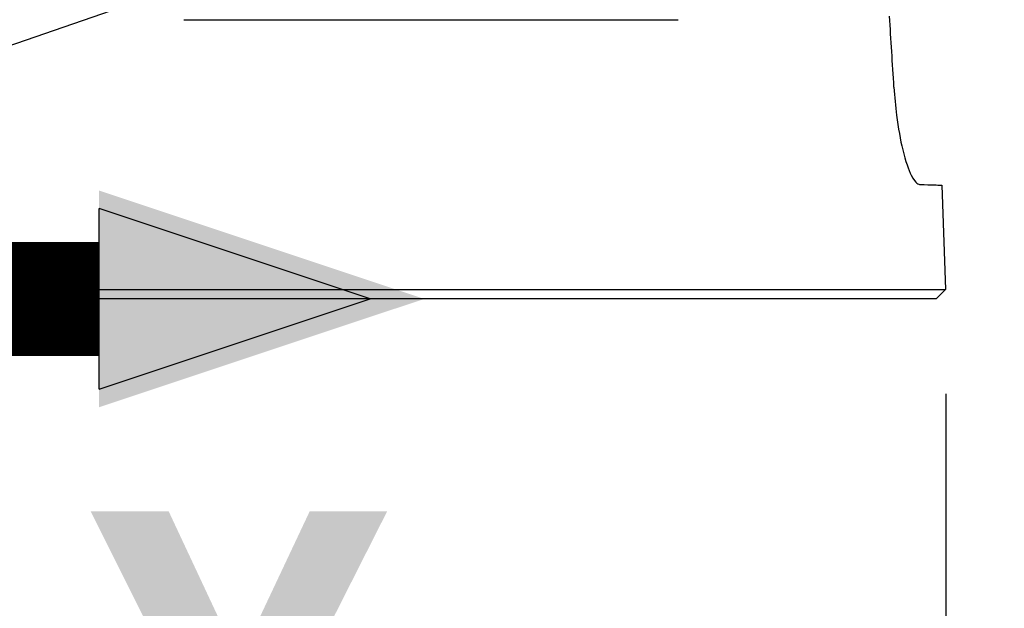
# Model space of a CAD drawing. Header units: millimetres. Extents: x 0 to 4378, y 0 to 2397.
# Tile 417 of 656: x 1650 to 1702, y 484 to 515. Entities that reach past the tile are written whole.
import ezdxf

# ---------------------------------------------------------------- set-up
doc = ezdxf.new("R2010")
doc.units = ezdxf.units.MM
doc.header["$LTSCALE"] = 0.2
doc.layers.add('07_Special Line2', color=76, linetype='Continuous')
doc.styles.add('Rainbow-4.0 Style', font='malgunsl.ttf')
doc.styles.add('Rainbow-5.0 Style', font='malgunsl.ttf')
doc.dimstyles.new('Rainbow-4.0 Style', dxfattribs={"dimtxt": 3.5, "dimasz": 2.5, "dimexe": 1, "dimexo": 1, "dimgap": 1, "dimtad": 1, "dimdsep": 46, "dimtxsty": 'Rainbow-4.0 Style', "dimcen": 0, "dimclrd": 251, "dimclre": 251, "dimclrt": 7, "dimazin": 3, "dimtp": 0.1, "dimtm": 0.1000000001, "dimtfac": 0.61, "dimtmove": 0, "dimatfit": 3, "dimfxl": 1, "dimlwd": -1, "dimlwe": -1, "dimarcsym": 1})
doc.dimstyles.new('Rainbow-5.0 Style', dxfattribs={"dimtxt": 4.5, "dimasz": 2.5, "dimexe": 1, "dimexo": 1, "dimgap": 1, "dimtad": 1, "dimdsep": 46, "dimtxsty": 'Rainbow-5.0 Style', "dimcen": 0, "dimclrd": 251, "dimclre": 251, "dimclrt": 7, "dimazin": 3, "dimtp": 0.1, "dimtm": 0.1000000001, "dimtfac": 0.61, "dimtmove": 0, "dimatfit": 3, "dimfxl": 1, "dimlwd": -1, "dimlwe": -1, "dimarcsym": 1})

# ---------------------------------------------------------------- blocks, each defined once
blk = doc.blocks.new('*D142')
at = {"color": 251, "linetype": 'ByBlock', "transparency": 16777216}
for p, q in [((1525.713394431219, 494.9148711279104), (1525.713394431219, 430.9026825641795)), ((1698.573711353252, 494.9148711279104), (1698.573711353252, 430.9026825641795)), ((1538.213394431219, 435.9026825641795), (1686.073711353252, 435.9026825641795))]:
    blk.add_line(p, q, dxfattribs=at)
at = {"color": 251, "transparency": 16777216}
for points in [[(1538.213394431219, 437.9860158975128), (1538.213394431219, 433.8193492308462), (1525.713394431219, 435.9026825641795)], [(1686.073711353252, 437.9860158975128), (1686.073711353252, 433.8193492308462), (1698.573711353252, 435.9026825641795)]]:
    blk.add_solid(points, dxfattribs=at)
at = {"layer": 'Defpoints', "color": 0, "transparency": 16777216}
for p in [(1525.713394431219, 499.9148711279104), (1698.573711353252, 499.9148711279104), (1698.573711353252, 435.9026825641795)]:
    blk.add_point(p, dxfattribs=at)
at = {"color": 7, "transparency": 16777216, "insert": (1612.143552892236, 450.3307926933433), "char_height": 17.5, "attachment_point": 5, "style": 'Rainbow-4.0 Style'}
blk.add_mtext('%%c173', dxfattribs=at)
blk = doc.blocks.new('*D143')
at = {"color": 251, "linetype": 'ByBlock', "transparency": 16777216}
for p, q in [((1676.758963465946, 669.114871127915), (1834.853612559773, 669.1148711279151)), ((1829.853612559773, 512.4148711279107), (1829.853612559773, 656.6148711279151)), ((1703.573711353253, 499.9148711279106), (1834.853612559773, 499.9148711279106))]:
    blk.add_line(p, q, dxfattribs=at)
at = {"color": 251, "transparency": 16777216}
for points in [[(1827.77027922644, 656.6148711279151), (1831.936945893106, 656.6148711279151), (1829.853612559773, 669.1148711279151)], [(1827.77027922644, 512.4148711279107), (1831.936945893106, 512.4148711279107), (1829.853612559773, 499.9148711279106)]]:
    blk.add_solid(points, dxfattribs=at)
at = {"layer": 'Defpoints', "color": 0, "transparency": 16777216}
for p in [(1671.758963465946, 669.114871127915), (1829.853612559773, 669.1148711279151), (1698.573711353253, 499.9148711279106)]:
    blk.add_point(p, dxfattribs=at)
at = {"color": 7, "transparency": 16777216, "insert": (1815.758609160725, 584.5148711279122), "char_height": 17.5, "attachment_point": 5, "rotation": 90, "style": 'Rainbow-4.0 Style'}
blk.add_mtext('169.2', dxfattribs=at)
blk = doc.blocks.new('Blk$A17R2-5W24F')
for p, q in [((46.33548263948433, 14.69478612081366), (72.35160561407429, 14.69478612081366)), ((86.22109458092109, 5.986806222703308), (86.41270871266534, 0.4996954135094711)), ((-86.41270871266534, 0.4996954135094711), (86.41270871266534, 0.4996954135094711)), ((85.93015846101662, 0), (-85.93015846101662, 0)), ((85.93015846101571, 0), (86.41270871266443, 0.4996954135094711))]:
    blk.add_line(p, q)
blk.add_open_spline([(83.70249191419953, 11.14143712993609), (83.62885267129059, 12.39011211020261), (83.55147792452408, 13.63724583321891), (83.47016244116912, 14.88228262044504)], degree=3)
blk.add_open_spline([(83.70249191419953, 11.14143712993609), (83.73229584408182, 10.6360622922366), (83.77865859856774, 10.13954623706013), (83.92517137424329, 8.990484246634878), (84.03959543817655, 8.370680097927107), (84.31338983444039, 7.246912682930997), (84.46924531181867, 6.803442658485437), (84.85184415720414, 6.021164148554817), (85.01446186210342, 6.028953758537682), (85.38333425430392, 6.016070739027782), (85.63024235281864, 6.007447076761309), (85.96323167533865, 5.995816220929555), (86.07116165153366, 5.992046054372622), (86.16808475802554, 5.9886597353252), (86.1898379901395, 5.987899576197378), (86.2152467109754, 5.98701132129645), (86.22109456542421, 5.986806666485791), (86.22109458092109, 5.986806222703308)], degree=3, knots=[1.000000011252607e-06, 1.000000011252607e-06, 1.000000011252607e-06, 1.000000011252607e-06, 0.1525865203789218, 0.1525865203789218, 0.3728257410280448, 0.3728257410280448, 0.6264677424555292, 0.6264677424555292, 1.045891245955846, 1.045891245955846, 3.211761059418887, 3.211761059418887, 4.957435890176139, 4.957435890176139, 5.731993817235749, 5.731993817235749, 6.39251205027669, 6.39251205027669, 6.39251205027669, 6.39251205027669])
blk = doc.blocks.new('A$Cc30e0e7f')
at = {"layer": '07_Special Line2'}
blk.add_hatch(color=256, dxfattribs=at).paths.add_polyline_path([(49.15599999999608, -1.818989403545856e-12), (34.89999999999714, 4.751999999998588), (34.89999999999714, -4.752000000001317)])
for p, q in [((34.90000000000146, -3.960000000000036), (34.90000000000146, 3.960000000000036)), ((46.78000000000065, 0), (34.90000000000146, 3.960000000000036)), ((34.90000000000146, -3.960000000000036), (46.78000000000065, 0))]:
    blk.add_line(p, q, dxfattribs=at)
at = {"layer": '07_Special Line2', "const_width": 5}
blk.add_lwpolyline([(34.90000000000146, 0), (0, 0)], dxfattribs=at)
at = {"layer": '07_Special Line2', "insert": (34.52853906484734, -17.3082838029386), "char_height": 16, "attachment_point": 4, "style": 'Rainbow-5.0 Style'}
blk.add_mtext('{\\fMalgun Gothic Semilight|b1|i0|c129|p50;Y}', dxfattribs=at)

msp = doc.modelspace()

# ---------------------------------------------------------------- block references
msp.add_blockref('Blk$A17R2-5W24F', (1612.143552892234, 499.9148711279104))
at = {"xscale": 1.2, "yscale": 1.2, "zscale": 1.2}
msp.add_blockref('A$Cc30e0e7f', (1612.143552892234, 499.9148711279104), dxfattribs=at)

# ---------------------------------------------------------------- dimensions: what is measured, and where the dimension line sits
dim = msp.add_linear_dim(base=(1829.853612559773, 669.1148711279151), p1=(1698.573711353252, 499.9148711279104), p2=(1671.758963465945, 669.1148711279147), angle=90, dimstyle='Rainbow-4.0 Style', override={"dimscale": 5})
dim.commit()
dim.dimension.update_dxf_attribs({"geometry": '*D143', "text_midpoint": (1815.758609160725, 584.5148711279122)})
dim = msp.add_linear_dim(base=(1698.573711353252, 435.9026825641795), p1=(1525.713394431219, 499.9148711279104), p2=(1698.573711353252, 499.9148711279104), text='%%c173', dimstyle='Rainbow-4.0 Style', override={"dimscale": 5})
dim.commit()
dim.dimension.update_dxf_attribs({"geometry": '*D142', "text_midpoint": (1612.143552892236, 450.3307926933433)})

# ---------------------------------------------------------------- leaders
at = {"annotation_type": 0, "has_hookline": 1, "hookline_direction": 0, "text_width": 41.91978246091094}
msp.add_leader([(1612.143552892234, 500.414566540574), (1905.198459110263, 601.6024672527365), (1917.698459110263, 601.6024672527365)], dimstyle='Rainbow-5.0 Style', override={"dimscale": 5, "dimgap": 1, "dimtad": 1}, dxfattribs=at)

doc.saveas('drawing.dxf')
